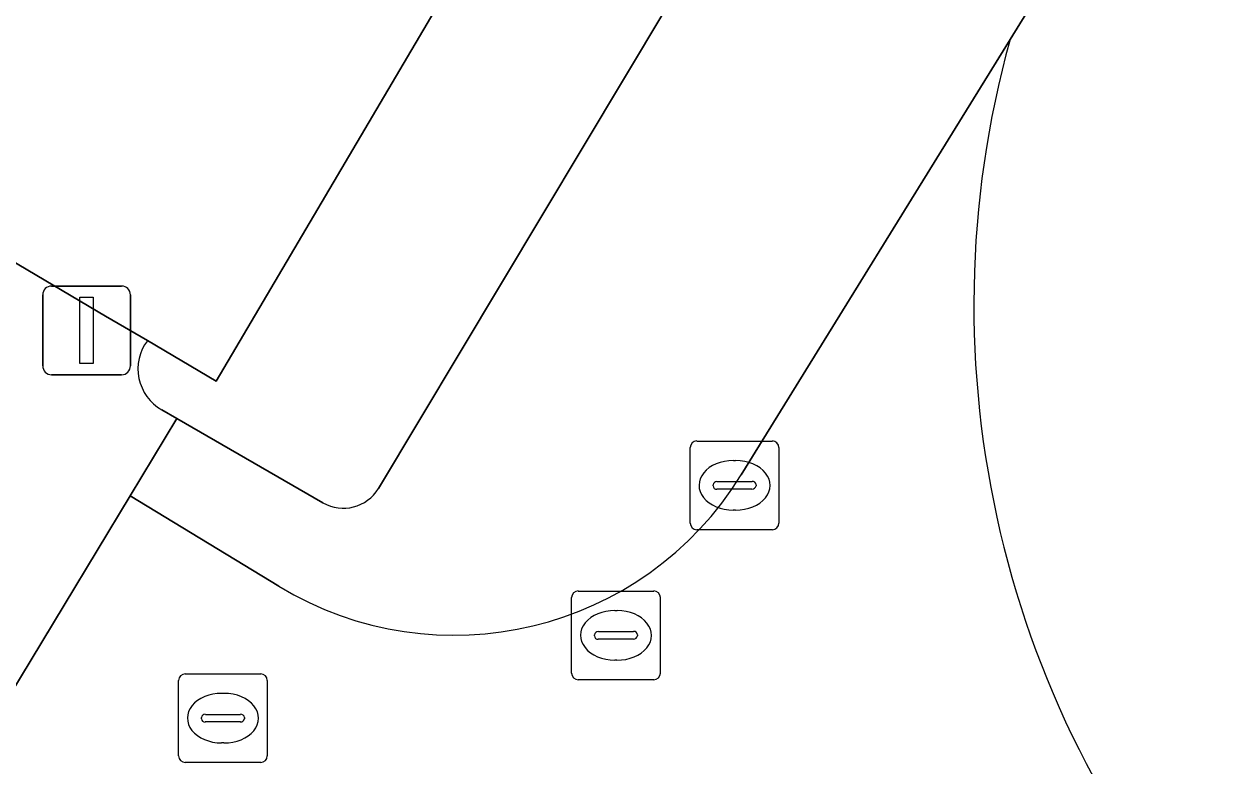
# Model space of a CAD drawing. Extents: x 158455 to 159797, y 387218 to 388672.
# Drawn here: x 159259.96 to 159273.54, y 388210.07 to 388218.43 of the extents above; entities that cross this region are included whole.
import ezdxf

# ---------------------------------------------------------------- set-up
doc = ezdxf.new("R2010")
doc.units = 0
for name, color, linetype in [('IMGEO_Kolk', 7, 'Continuous'), ('IMGEO_Lichtmast', 7, 'Continuous'), ('IMGEO_Pand', 7, 'Continuous'), ('IMGEO_Rijbaan_lokaal_open', 7, 'Continuous'), ('IMGEO_Rioolput', 7, 'Continuous'), ('IMGEO_Voetpad_open', 7, 'Continuous')]:
    doc.layers.add(name, color=color, linetype=linetype)

msp = doc.modelspace()

# ---------------------------------------------------------------- linework, layer by layer
at = {"layer": 'IMGEO_Kolk'}
for p, q in [((159267.55, 388213.732), (159268.402, 388213.732)), ((159267.475, 388212.806), (159267.475, 388213.658)), ((159268.476, 388213.658), (159268.476, 388212.806)), ((159267.963, 388213.512), (159267.988, 388213.512)), ((159267.734, 388213.226), (159267.734, 388213.238)), ((159268.172, 388213.189), (159267.774, 388213.189)), ((159267.777, 388213.275), (159268.175, 388213.275)), ((159268.218, 388213.238), (159268.218, 388213.226)), ((159267.986, 388212.952), (159267.961, 388212.952)), ((159268.402, 388212.732), (159267.55, 388212.732))]:
    msp.add_line(p, q, dxfattribs=at)
for points in [[(159267.55, 388213.732), (159268.402, 388213.732)], [(159267.475, 388212.806), (159267.475, 388213.658)], [(159268.476, 388213.658), (159268.476, 388212.806)], [(159268.402, 388212.732), (159267.55, 388212.732)]]:
    msp.add_lwpolyline(points, dxfattribs=at)
for centre, radius, start, end in [((159267.552, 388213.656), 0.0765, 91.552, 178.448), ((159267.552, 388213.656), 0.0765, 91.552, 178.448), ((159268.4, 388213.656), 0.0765, 1.552, 88.448), ((159268.4, 388213.656), 0.0765, 1.552, 88.448), ((159267.774, 388213.235), 0.0403, 85.8775, 175.7526), ((159267.771, 388213.225), 0.0366, 178.938, 274.7102), ((159268.175, 388213.232), 0.043, 264.8664, 352.4533), ((159268.179, 388213.237), 0.0386, 1.7309, 96.639), ((159267.552, 388212.808), 0.0765, 181.552, 268.448), ((159267.552, 388212.808), 0.0765, 181.552, 268.448), ((159268.4, 388212.808), 0.0765, 271.552, 358.448), ((159268.4, 388212.808), 0.0765, 271.552, 358.448)]:
    msp.add_arc(centre, radius, start, end, dxfattribs=at)
for centre, major_axis, ratio, start_param, end_param in [((159267.962, 388213.232), (-0.387, 0.002), 0.722429, 4.712389, 7.853982), ((159267.987, 388213.232), (-0.39, 0.002), 0.717154, 1.570796, 4.712389)]:
    msp.add_ellipse(centre, major_axis=major_axis, ratio=ratio, start_param=start_param, end_param=end_param, dxfattribs=at)
at = {"layer": 'IMGEO_Lichtmast'}
for p, q in [((159260.269, 388215.48), (159261.059, 388215.48)), ((159261.059, 388215.48), (159260.269, 388215.48)), ((159260.169, 388214.58), (159260.169, 388215.38)), ((159260.169, 388215.38), (159260.169, 388214.58)), ((159261.159, 388215.38), (159261.159, 388214.58)), ((159261.159, 388214.58), (159261.159, 388215.38)), ((159261.059, 388214.48), (159260.269, 388214.48)), ((159260.269, 388214.48), (159261.059, 388214.48))]:
    msp.add_line(p, q, dxfattribs=at)
msp.add_lwpolyline([(159260.589, 388215.355), (159260.739, 388215.355), (159260.739, 388214.605), (159260.589, 388214.605), (159260.589, 388215.355)], dxfattribs=at)
for centre, start, end in [((159260.269, 388215.38), 90, 180), ((159260.269, 388215.38), 90, 180), ((159261.059, 388215.38), 0, 90), ((159261.059, 388215.38), 360, 90), ((159260.269, 388214.58), 180, 270), ((159260.269, 388214.58), 180, 270), ((159261.059, 388214.58), 270, 0), ((159261.059, 388214.58), 270, 0)]:
    msp.add_arc(centre, 0.1, start, end, dxfattribs=at)
at = {"layer": 'IMGEO_Pand'}
msp.add_lwpolyline([(159254.432, 388229.123), (159249.978, 388221.574), (159257.82, 388216.947), (159260.879, 388215.142), (159261.351, 388214.864), (159262.126, 388214.407), (159266.58, 388221.956)], close=True, dxfattribs=at)
at = {"layer": 'IMGEO_Rijbaan_lokaal_open'}
for points in [[(159268.051, 388213.35), (159271.084, 388218.261), (159275.261, 388225.025)], [(159275.261, 388225.025), (159271.084, 388218.261)], [(159270.575, 388218.68), (159268.121, 388220.149), (159263.957, 388213.196)], [(159271.084, 388218.261), (159268.051, 388213.35)], [(159261.351, 388214.864), (159260.879, 388215.142), (159257.82, 388216.947), (159257.011, 388215.627), (159255.131, 388212.556), (159254.77, 388211.967), (159258.018, 388210.011), (159258.943, 388209.458), (159259.289, 388210.029), (159261.155, 388213.112), (159261.684, 388213.986), (159261.512, 388214.085)], [(159263.331, 388213.035), (159261.684, 388213.986), (159261.155, 388213.112), (159262.832, 388212.095)], [(159262.832, 388212.095), (159261.155, 388213.112), (159259.289, 388210.029), (159261.473, 388208.701)]]:
    msp.add_lwpolyline(points, dxfattribs=at)
for centre, radius, start, end in [((159281.868, 388215.267), 11.192, 164.4817, 222.017), ((159281.868, 388215.267), 11.192, 164.4817, 222.017), ((159261.773, 388214.545), 0.529, 142.9213, 240.4331), ((159264.81, 388215.351), 3.809, 238.7243, 328.3178), ((159264.81, 388215.351), 3.809, 238.7243, 328.3178), ((159263.562, 388213.436), 0.462, 240.0805, 328.7659)]:
    msp.add_arc(centre, radius, start, end, dxfattribs=at)
at = {"layer": 'IMGEO_Rioolput'}
for p, q in [((159266.137, 388211.114), (159266.137, 388211.966)), ((159266.212, 388212.04), (159267.064, 388212.04)), ((159267.138, 388211.966), (159267.138, 388211.114)), ((159266.625, 388211.82), (159266.65, 388211.82)), ((159266.396, 388211.534), (159266.396, 388211.546)), ((159266.439, 388211.583), (159266.837, 388211.583)), ((159266.88, 388211.546), (159266.88, 388211.534)), ((159266.834, 388211.497), (159266.436, 388211.497)), ((159266.648, 388211.26), (159266.623, 388211.26)), ((159261.702, 388210.18), (159261.702, 388211.032)), ((159261.777, 388211.106), (159262.629, 388211.106)), ((159262.703, 388211.032), (159262.703, 388210.18)), ((159267.064, 388211.04), (159266.212, 388211.04)), ((159262.19, 388210.886), (159262.215, 388210.886)), ((159261.961, 388210.6), (159261.961, 388210.612)), ((159262.004, 388210.649), (159262.402, 388210.649)), ((159262.445, 388210.612), (159262.445, 388210.6)), ((159262.399, 388210.563), (159262.001, 388210.563)), ((159262.213, 388210.326), (159262.188, 388210.326)), ((159262.629, 388210.106), (159261.777, 388210.106))]:
    msp.add_line(p, q, dxfattribs=at)
for points in [[(159266.137, 388211.114), (159266.137, 388211.966)], [(159266.212, 388212.04), (159267.064, 388212.04)], [(159267.138, 388211.966), (159267.138, 388211.114)], [(159261.702, 388210.18), (159261.702, 388211.032)], [(159261.777, 388211.106), (159262.629, 388211.106)], [(159262.703, 388211.032), (159262.703, 388210.18)], [(159267.064, 388211.04), (159266.212, 388211.04)], [(159262.629, 388210.106), (159261.777, 388210.106)]]:
    msp.add_lwpolyline(points, dxfattribs=at)
for centre, radius, start, end in [((159266.214, 388211.964), 0.0765, 91.552, 178.448), ((159266.214, 388211.964), 0.0765, 91.552, 178.448), ((159267.062, 388211.964), 0.0765, 1.552, 88.448), ((159267.062, 388211.964), 0.0765, 1.552, 88.448), ((159266.436, 388211.543), 0.0403, 85.8775, 175.7526), ((159266.433, 388211.533), 0.0366, 178.938, 274.7102), ((159266.837, 388211.54), 0.043, 264.8664, 352.4533), ((159266.841, 388211.545), 0.0386, 1.7309, 96.639), ((159266.214, 388211.116), 0.0765, 181.552, 268.448), ((159266.214, 388211.116), 0.0765, 181.552, 268.448), ((159267.062, 388211.116), 0.0765, 271.552, 358.448), ((159267.062, 388211.116), 0.0765, 271.552, 358.448), ((159261.779, 388211.03), 0.0765, 91.552, 178.448), ((159261.779, 388211.03), 0.0765, 91.552, 178.448), ((159262.627, 388211.03), 0.0765, 1.552, 88.448), ((159262.627, 388211.03), 0.0765, 1.552, 88.448), ((159262.001, 388210.609), 0.0403, 85.8775, 175.7526), ((159261.998, 388210.599), 0.0366, 178.938, 274.7102), ((159262.402, 388210.606), 0.043, 264.8664, 352.4533), ((159262.406, 388210.611), 0.0386, 1.7309, 96.639), ((159261.779, 388210.182), 0.0765, 181.552, 268.448), ((159261.779, 388210.182), 0.0765, 181.552, 268.448), ((159262.627, 388210.182), 0.0765, 271.552, 358.448), ((159262.627, 388210.182), 0.0765, 271.552, 358.448)]:
    msp.add_arc(centre, radius, start, end, dxfattribs=at)
for centre, major_axis, ratio, start_param, end_param in [((159266.624, 388211.54), (-0.387, 0.002), 0.722429, 4.712389, 7.853982), ((159266.649, 388211.54), (-0.39, 0.002), 0.717154, 1.570796, 4.712389), ((159262.189, 388210.606), (-0.387, 0.002), 0.722429, 4.712389, 7.853982), ((159262.214, 388210.606), (-0.39, 0.002), 0.717154, 1.570796, 4.712389)]:
    msp.add_ellipse(centre, major_axis=major_axis, ratio=ratio, start_param=start_param, end_param=end_param, dxfattribs=at)
at = {"layer": 'IMGEO_Voetpad_open'}
for points in [[(159270.478, 388229.832), (159271.033, 388229.504), (159266.58, 388221.956), (159262.126, 388214.407), (159261.351, 388214.864)], [(159263.957, 388213.196), (159268.121, 388220.149), (159270.575, 388218.68)], [(159261.512, 388214.085), (159261.684, 388213.986), (159263.331, 388213.035)]]:
    msp.add_lwpolyline(points, dxfattribs=at)
for centre, radius, start, end in [((159261.773, 388214.545), 0.529, 142.9213, 240.4331), ((159263.562, 388213.436), 0.462, 240.0805, 328.7659)]:
    msp.add_arc(centre, radius, start, end, dxfattribs=at)

doc.saveas('drawing.dxf')
